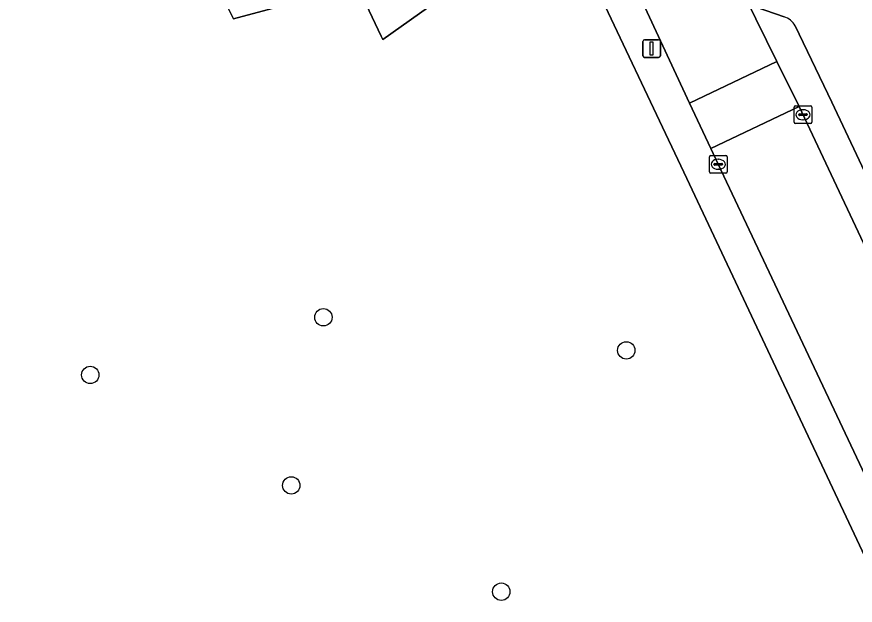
# Model space of a CAD drawing. Extents: x 159039 to 160102, y 381214 to 382524.
# Drawn here: x 159108.36 to 159155.58, y 381381.25 to 381414.38 of the extents above; entities that cross this region are included whole.
import ezdxf

# ---------------------------------------------------------------- set-up
doc = ezdxf.new("R2010")
doc.units = 0
for name, color, linetype in [('IMGEO_Boom', 7, 'Continuous'), ('IMGEO_Groenvoorziening', 7, 'Continuous'), ('IMGEO_Kolk', 7, 'Continuous'), ('IMGEO_Lichtmast', 7, 'Continuous'), ('IMGEO_Pand', 7, 'Continuous'), ('IMGEO_Parkeervlak_open', 7, 'Continuous'), ('IMGEO_Rijbaan_lokaal_open', 7, 'Continuous'), ('IMGEO_Voetpad_open', 7, 'Continuous')]:
    doc.layers.add(name, color=color, linetype=linetype)

msp = doc.modelspace()

# ---------------------------------------------------------------- linework, layer by layer
at = {"layer": 'IMGEO_Boom'}
for centre in [(159125.624, 381397.462), (159142.687, 381395.601), (159112.494, 381394.218), (159123.817, 381387.997), (159135.647, 381382.014)]:
    msp.add_circle(centre, 0.489, dxfattribs=at)
at = {"layer": 'IMGEO_Groenvoorziening'}
for points in [[(159137.377, 381424.716), (159133.423, 381422.847), (159135.746, 381417.932), (159128.972, 381413.096), (159128.876, 381413.3), (159127.531, 381416.163), (159125.267, 381415.544), (159120.568, 381414.26), (159120.472, 381414.461), (159118.528, 381418.537), (159117.628, 381418.116), (159112.804, 381428.423), (159113.676, 381428.891), (159111.765, 381432.953), (159111.674, 381433.146), (159115.696, 381435.961), (159117.571, 381437.274), (159116.228, 381440.179), (159116.153, 381440.341), (159117.481, 381440.703), (159119.741, 381446.384), (159113.121, 381450.426), (159110.026, 381442.646), (159101.964, 381422.383)], [(159146.089, 381405.269), (159140.29, 381417.535), (159138.838, 381420.676)], [(159183.485, 381320.552), (159182.155, 381325.087), (159181.079, 381328.582), (159179.725, 381332.403), (159177.417, 381338.702), (159176.573, 381340.671), (159166.925, 381361.075), (159146.089, 381405.269)]]:
    msp.add_lwpolyline(points, dxfattribs=at)
at = {"layer": 'IMGEO_Kolk'}
for p, q in [((159152.137, 381408.442), (159152.137, 381409.294)), ((159152.212, 381409.368), (159153.064, 381409.368)), ((159153.138, 381409.294), (159153.138, 381408.442)), ((159152.396, 381408.862), (159152.396, 381408.874)), ((159152.834, 381408.825), (159152.436, 381408.825)), ((159152.439, 381408.911), (159152.837, 381408.911)), ((159152.625, 381409.148), (159152.65, 381409.148)), ((159152.88, 381408.874), (159152.88, 381408.862)), ((159153.064, 381408.368), (159152.212, 381408.368)), ((159152.648, 381408.588), (159152.623, 381408.588)), ((159147.367, 381405.651), (159147.367, 381406.503)), ((159147.442, 381406.577), (159148.294, 381406.577)), ((159147.855, 381406.357), (159147.88, 381406.357)), ((159148.368, 381406.503), (159148.368, 381405.651)), ((159147.626, 381406.071), (159147.626, 381406.083)), ((159148.064, 381406.034), (159147.666, 381406.034)), ((159147.669, 381406.12), (159148.067, 381406.12)), ((159148.11, 381406.083), (159148.11, 381406.071)), ((159148.294, 381405.577), (159147.442, 381405.577)), ((159147.878, 381405.797), (159147.853, 381405.797))]:
    msp.add_line(p, q, dxfattribs=at)
for points in [[(159152.137, 381408.442), (159152.137, 381409.294)], [(159152.212, 381409.368), (159153.064, 381409.368)], [(159153.138, 381409.294), (159153.138, 381408.442)], [(159153.064, 381408.368), (159152.212, 381408.368)], [(159147.367, 381405.651), (159147.367, 381406.503)], [(159147.442, 381406.577), (159148.294, 381406.577)], [(159148.368, 381406.503), (159148.368, 381405.651)], [(159148.294, 381405.577), (159147.442, 381405.577)]]:
    msp.add_lwpolyline(points, dxfattribs=at)
for centre, radius, start, end in [((159152.214, 381409.292), 0.0765, 91.552, 178.448), ((159152.214, 381409.292), 0.0765, 91.552, 178.448), ((159153.062, 381409.292), 0.0765, 1.552, 88.448), ((159153.062, 381409.292), 0.0765, 1.552, 88.448), ((159152.436, 381408.871), 0.0403, 85.8775, 175.7526), ((159152.433, 381408.861), 0.0366, 178.938, 274.7102), ((159152.837, 381408.868), 0.043, 264.8664, 352.4533), ((159152.841, 381408.873), 0.0386, 1.7309, 96.639), ((159152.214, 381408.444), 0.0765, 181.552, 268.448), ((159152.214, 381408.444), 0.0765, 181.552, 268.448), ((159153.062, 381408.444), 0.0765, 271.552, 358.448), ((159153.062, 381408.444), 0.0765, 271.552, 358.448), ((159147.444, 381406.501), 0.0765, 91.552, 178.448), ((159147.444, 381406.501), 0.0765, 91.552, 178.448), ((159148.292, 381406.501), 0.0765, 1.552, 88.448), ((159148.292, 381406.501), 0.0765, 1.552, 88.448), ((159147.666, 381406.08), 0.0403, 85.8775, 175.7526), ((159147.663, 381406.07), 0.0366, 178.938, 274.7102), ((159148.067, 381406.077), 0.043, 264.8664, 352.4533), ((159148.071, 381406.082), 0.0386, 1.7309, 96.639), ((159147.444, 381405.653), 0.0765, 181.552, 268.448), ((159147.444, 381405.653), 0.0765, 181.552, 268.448), ((159148.292, 381405.653), 0.0765, 271.552, 358.448), ((159148.292, 381405.653), 0.0765, 271.552, 358.448)]:
    msp.add_arc(centre, radius, start, end, dxfattribs=at)
for centre, major_axis, ratio, start_param, end_param in [((159152.624, 381408.868), (-0.387, 0.002), 0.722429, 4.712389, 7.853982), ((159152.649, 381408.868), (-0.39, 0.002), 0.717154, 1.570796, 4.712389), ((159147.854, 381406.077), (-0.387, 0.002), 0.722429, 4.712389, 7.853982), ((159147.879, 381406.077), (-0.39, 0.002), 0.717154, 1.570796, 4.712389)]:
    msp.add_ellipse(centre, major_axis=major_axis, ratio=ratio, start_param=start_param, end_param=end_param, dxfattribs=at)
at = {"layer": 'IMGEO_Lichtmast'}
for p, q in [((159143.618, 381412.189), (159143.618, 381412.989)), ((159143.618, 381412.989), (159143.618, 381412.189)), ((159143.718, 381413.089), (159144.508, 381413.089)), ((159144.508, 381413.089), (159143.718, 381413.089)), ((159144.608, 381412.989), (159144.608, 381412.189)), ((159144.608, 381412.189), (159144.608, 381412.989)), ((159144.508, 381412.089), (159143.718, 381412.089)), ((159143.718, 381412.089), (159144.508, 381412.089))]:
    msp.add_line(p, q, dxfattribs=at)
msp.add_lwpolyline([(159144.038, 381412.964), (159144.188, 381412.964), (159144.188, 381412.214), (159144.038, 381412.214), (159144.038, 381412.964)], dxfattribs=at)
for centre, start, end in [((159143.718, 381412.989), 90, 180), ((159143.718, 381412.989), 90, 180), ((159144.508, 381412.989), 0, 90), ((159144.508, 381412.989), 360, 90), ((159143.718, 381412.189), 180, 270), ((159143.718, 381412.189), 180, 270), ((159144.508, 381412.189), 270, 0), ((159144.508, 381412.189), 270, 0)]:
    msp.add_arc(centre, 0.1, start, end, dxfattribs=at)
at = {"layer": 'IMGEO_Pand'}
for points in [[(159127.531, 381416.163), (159128.876, 381413.3), (159128.972, 381413.096), (159135.746, 381417.932)], [(159120.472, 381414.461), (159120.568, 381414.26), (159125.267, 381415.544)]]:
    msp.add_lwpolyline(points, dxfattribs=at)
at = {"layer": 'IMGEO_Parkeervlak_open'}
for points in [[(159149.4, 381415.463), (159151.164, 381411.865), (159152.42, 381409.329), (159163.115, 381386.6), (159166.148, 381380.052), (159173.158, 381365.109), (159175.314, 381360.345), (159181.799, 381346.618), (159183.007, 381344.058), (159183.216, 381343.614), (159183.92, 381342.134)], [(159151.577, 381414.383), (159149.996, 381414.926)], [(159184.313, 381345.459), (159183.083, 381348.082), (159176.928, 381361.094), (159174.777, 381365.849), (159167.763, 381380.799), (159164.73, 381387.348), (159154.272, 381409.573), (159152.189, 381413.877)]]:
    msp.add_lwpolyline(points, dxfattribs=at)
msp.add_arc((159151.277, 381413.397), 1.031, 27.7683, 73.064, dxfattribs=at)
at = {"layer": 'IMGEO_Rijbaan_lokaal_open'}
msp.add_lwpolyline([(159140.88, 381420.897), (159143.611, 381415.16), (159146.252, 381409.527), (159151.164, 381411.865), (159149.4, 381415.463), (159147.21, 381420.154), (159147.072, 381420.421)], dxfattribs=at)
for points in [[(159146.252, 381409.527), (159147.453, 381406.965), (159152.42, 381409.329), (159151.164, 381411.865)], [(159183.007, 381344.058), (159181.799, 381346.618), (159175.314, 381360.345), (159173.158, 381365.109), (159166.148, 381380.052), (159163.115, 381386.6), (159152.42, 381409.329), (159147.453, 381406.965), (159147.869, 381406.077), (159168.866, 381361.603), (159178.201, 381341.808)]]:
    msp.add_lwpolyline(points, close=True, dxfattribs=at)
at = {"layer": 'IMGEO_Voetpad_open'}
for points in [[(159138.838, 381420.676), (159140.29, 381417.535), (159146.089, 381405.269), (159166.925, 381361.075), (159176.573, 381340.671), (159177.417, 381338.702), (159179.725, 381332.403), (159181.079, 381328.582), (159182.155, 381325.087), (159183.485, 381320.552), (159183.58, 381320.071), (159185.351, 381312.004), (159185.783, 381309.99), (159186.535, 381306.759), (159187.645, 381285.734), (159188.179, 381280.338)], [(159183.211, 381330.948), (159181.577, 381334.596), (159179.38, 381339.291), (159178.484, 381341.207), (159178.201, 381341.808), (159168.866, 381361.603), (159147.869, 381406.077), (159147.453, 381406.965), (159146.252, 381409.527), (159143.611, 381415.16), (159140.88, 381420.897)], [(159149.996, 381414.926), (159151.577, 381414.383)], [(159152.189, 381413.877), (159154.272, 381409.573), (159164.73, 381387.348), (159167.763, 381380.799), (159174.777, 381365.849), (159176.928, 381361.094), (159183.083, 381348.082), (159184.313, 381345.459)]]:
    msp.add_lwpolyline(points, dxfattribs=at)
msp.add_arc((159151.277, 381413.397), 1.031, 27.7683, 73.064, dxfattribs=at)

doc.saveas('drawing.dxf')
